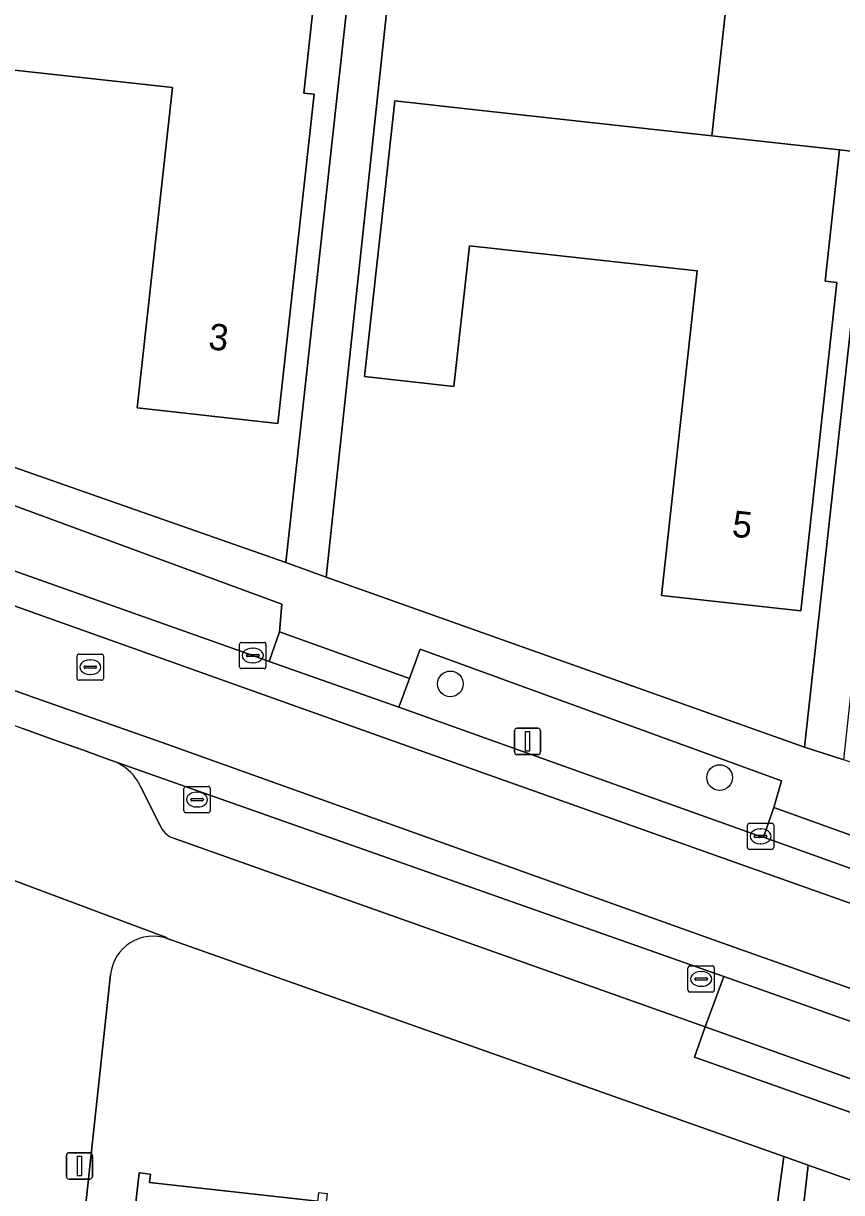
# Model space of a CAD drawing. Extents: x 162396 to 163643, y 386452 to 387406.
# Drawn here: x 162599 to 162630.14, y 386600.76 to 386645.25 of the extents above; entities that cross this region are included whole.
import ezdxf

# ---------------------------------------------------------------- set-up
doc = ezdxf.new("R2010")
doc.units = 0
for name, color, linetype in [('IMGEO_Boom', 7, 'Continuous'), ('IMGEO_Erf', 7, 'Continuous'), ('IMGEO_Groenvoorziening', 7, 'Continuous'), ('IMGEO_Kolk', 7, 'Continuous'), ('IMGEO_Lichtmast', 7, 'Continuous'), ('IMGEO_Pand', 7, 'Continuous'), ('IMGEO_Pand_nummerreeks', 7, 'Continuous'), ('IMGEO_Parkeervlak_open', 7, 'Continuous'), ('IMGEO_Rijbaan_lokaal_gesloten', 7, 'Continuous'), ('IMGEO_Rijbaan_lokaal_open', 7, 'Continuous'), ('IMGEO_Rioolput', 7, 'Continuous'), ('IMGEO_Voetpad_open', 7, 'Continuous')]:
    doc.layers.add(name, color=color, linetype=linetype)

msp = doc.modelspace()

# ---------------------------------------------------------------- linework, layer by layer
at = {"layer": 'IMGEO_Boom'}
for centre in [(162615.249, 386620.12), (162625.497, 386616.555)]:
    msp.add_circle(centre, 0.489, dxfattribs=at)
at = {"layer": 'IMGEO_Erf'}
msp.add_lwpolyline([(162633.187, 386658.247), (162633.536, 386661.425), (162614.719, 386663.466), (162610.524, 386624.181), (162628.73, 386617.707)], close=True, dxfattribs=at)
for points in [[(162589.976, 386651.544), (162587.764, 386632.176), (162608.983, 386624.745), (162612.855, 386659.948)], [(162630.508, 386640.393), (162630.059, 386640.442), (162629.51, 386635.449), (162629.964, 386635.399), (162628.588, 386622.903), (162623.285, 386623.487), (162624.645, 386635.839), (162615.976, 386636.794), (162615.386, 386631.438), (162611.982, 386631.813), (162612.765, 386638.93), (162613.136, 386642.302), (162616.314, 386641.952), (162625.201, 386640.975), (162626.551, 386653.238)], [(162610.208, 386647.493), (162609.67, 386642.605), (162610.068, 386642.562), (162608.688, 386630.029), (162603.325, 386630.619), (162604.668, 386642.815), (162595.981, 386643.772), (162595.395, 386638.449), (162592.041, 386638.819), (162592.828, 386645.969)], [(162626.682, 386592.894), (162627.944, 386602.131), (162604.476, 386610.426)], [(162602.317, 386609.066), (162599.162, 386579.822), (162624.637, 386577.233), (162625.902, 386585.912)], [(162602.826, 386596.349), (162603.402, 386601.507), (162603.837, 386601.458), (162603.802, 386601.141), (162610.188, 386600.428)], [(162650.661, 386594.101), (162628.867, 386601.804), (162624.64, 386564.724)]]:
    msp.add_lwpolyline(points, dxfattribs=at)
msp.add_arc((162603.935, 386608.892), 1.627, 70.5684, 173.847, dxfattribs=at)
at = {"layer": 'IMGEO_Groenvoorziening'}
for points in [[(162594.234, 386627.259), (162593.88, 386626.111), (162607.73, 386621.199), (162608.356, 386620.966), (162608.745, 386622.1), (162608.836, 386623.148), (162594.697, 386628.36)], [(162613.692, 386620.329), (162613.293, 386619.229), (162627.057, 386614.318), (162627.161, 386614.281), (162627.564, 386615.41), (162627.851, 386616.434), (162614.096, 386621.447)]]:
    msp.add_lwpolyline(points, close=True, dxfattribs=at)
at = {"layer": 'IMGEO_Kolk'}
for p, q in [((162607.229, 386620.773), (162607.229, 386621.625)), ((162607.304, 386621.699), (162608.156, 386621.699)), ((162607.717, 386621.479), (162607.742, 386621.479)), ((162608.23, 386621.625), (162608.23, 386620.773)), ((162607.488, 386621.193), (162607.488, 386621.205)), ((162607.926, 386621.156), (162607.528, 386621.156)), ((162607.531, 386621.242), (162607.929, 386621.242)), ((162607.972, 386621.205), (162607.972, 386621.193)), ((162608.156, 386620.699), (162607.304, 386620.699)), ((162607.74, 386620.919), (162607.715, 386620.919)), ((162605.107, 386615.289), (162605.107, 386616.141)), ((162605.182, 386616.215), (162606.034, 386616.215)), ((162606.108, 386616.141), (162606.108, 386615.289)), ((162605.366, 386615.709), (162605.366, 386615.721)), ((162605.804, 386615.672), (162605.406, 386615.672)), ((162605.409, 386615.758), (162605.807, 386615.758)), ((162605.595, 386615.995), (162605.62, 386615.995)), ((162605.85, 386615.721), (162605.85, 386615.709)), ((162606.034, 386615.215), (162605.182, 386615.215)), ((162605.618, 386615.435), (162605.593, 386615.435)), ((162626.556, 386613.892), (162626.556, 386614.744)), ((162626.631, 386614.818), (162627.483, 386614.818)), ((162627.557, 386614.744), (162627.557, 386613.892)), ((162626.815, 386614.312), (162626.815, 386614.324)), ((162626.858, 386614.361), (162627.256, 386614.361)), ((162627.044, 386614.598), (162627.069, 386614.598)), ((162627.299, 386614.324), (162627.299, 386614.312)), ((162627.253, 386614.275), (162626.855, 386614.275)), ((162627.067, 386614.038), (162627.042, 386614.038)), ((162627.483, 386613.818), (162626.631, 386613.818)), ((162624.293, 386608.464), (162624.293, 386609.316)), ((162624.368, 386609.39), (162625.22, 386609.39)), ((162624.781, 386609.17), (162624.806, 386609.17)), ((162625.294, 386609.316), (162625.294, 386608.464)), ((162624.552, 386608.884), (162624.552, 386608.896)), ((162624.99, 386608.847), (162624.592, 386608.847)), ((162624.595, 386608.933), (162624.993, 386608.933)), ((162624.804, 386608.61), (162624.779, 386608.61)), ((162625.036, 386608.896), (162625.036, 386608.884)), ((162625.22, 386608.39), (162624.368, 386608.39))]:
    msp.add_line(p, q, dxfattribs=at)
for points in [[(162607.229, 386620.773), (162607.229, 386621.625)], [(162607.304, 386621.699), (162608.156, 386621.699)], [(162608.23, 386621.625), (162608.23, 386620.773)], [(162608.156, 386620.699), (162607.304, 386620.699)], [(162605.107, 386615.289), (162605.107, 386616.141)], [(162605.182, 386616.215), (162606.034, 386616.215)], [(162606.108, 386616.141), (162606.108, 386615.289)], [(162606.034, 386615.215), (162605.182, 386615.215)], [(162626.556, 386613.892), (162626.556, 386614.744)], [(162626.631, 386614.818), (162627.483, 386614.818)], [(162627.557, 386614.744), (162627.557, 386613.892)], [(162627.483, 386613.818), (162626.631, 386613.818)], [(162624.293, 386608.464), (162624.293, 386609.316)], [(162624.368, 386609.39), (162625.22, 386609.39)], [(162625.294, 386609.316), (162625.294, 386608.464)], [(162625.22, 386608.39), (162624.368, 386608.39)]]:
    msp.add_lwpolyline(points, dxfattribs=at)
for centre, radius, start, end in [((162607.306, 386621.623), 0.0765, 91.552, 178.448), ((162607.306, 386621.623), 0.0765, 91.552, 178.448), ((162608.154, 386621.623), 0.0765, 1.552, 88.448), ((162608.154, 386621.623), 0.0765, 1.552, 88.448), ((162607.528, 386621.202), 0.0403, 85.8775, 175.7526), ((162607.525, 386621.192), 0.0366, 178.938, 274.7102), ((162607.929, 386621.199), 0.043, 264.8664, 352.4533), ((162607.933, 386621.204), 0.0386, 1.7309, 96.639), ((162607.306, 386620.775), 0.0765, 181.552, 268.448), ((162607.306, 386620.775), 0.0765, 181.552, 268.448), ((162608.154, 386620.775), 0.0765, 271.552, 358.448), ((162608.154, 386620.775), 0.0765, 271.552, 358.448), ((162605.184, 386616.139), 0.0765, 91.552, 178.448), ((162605.184, 386616.139), 0.0765, 91.552, 178.448), ((162606.032, 386616.139), 0.0765, 1.552, 88.448), ((162606.032, 386616.139), 0.0765, 1.552, 88.448), ((162605.406, 386615.718), 0.0403, 85.8775, 175.7526), ((162605.403, 386615.708), 0.0366, 178.938, 274.7102), ((162605.807, 386615.715), 0.043, 264.8664, 352.4533), ((162605.811, 386615.72), 0.0386, 1.7309, 96.639), ((162605.184, 386615.291), 0.0765, 181.552, 268.448), ((162605.184, 386615.291), 0.0765, 181.552, 268.448), ((162606.032, 386615.291), 0.0765, 271.552, 358.448), ((162606.032, 386615.291), 0.0765, 271.552, 358.448), ((162626.633, 386614.742), 0.0765, 91.552, 178.448), ((162626.633, 386614.742), 0.0765, 91.552, 178.448), ((162627.481, 386614.742), 0.0765, 1.552, 88.448), ((162627.481, 386614.742), 0.0765, 1.552, 88.448), ((162626.855, 386614.321), 0.0403, 85.8775, 175.7526), ((162626.852, 386614.311), 0.0366, 178.938, 274.7102), ((162627.256, 386614.318), 0.043, 264.8664, 352.4533), ((162627.26, 386614.323), 0.0386, 1.7309, 96.639), ((162626.633, 386613.894), 0.0765, 181.552, 268.448), ((162626.633, 386613.894), 0.0765, 181.552, 268.448), ((162627.481, 386613.894), 0.0765, 271.552, 358.448), ((162627.481, 386613.894), 0.0765, 271.552, 358.448), ((162624.37, 386609.314), 0.0765, 91.552, 178.448), ((162624.37, 386609.314), 0.0765, 91.552, 178.448), ((162625.218, 386609.314), 0.0765, 1.552, 88.448), ((162625.218, 386609.314), 0.0765, 1.552, 88.448), ((162624.592, 386608.893), 0.0403, 85.8775, 175.7526), ((162624.589, 386608.883), 0.0366, 178.938, 274.7102), ((162624.993, 386608.89), 0.043, 264.8664, 352.4533), ((162624.997, 386608.895), 0.0386, 1.7309, 96.639), ((162624.37, 386608.466), 0.0765, 181.552, 268.448), ((162624.37, 386608.466), 0.0765, 181.552, 268.448), ((162625.218, 386608.466), 0.0765, 271.552, 358.448), ((162625.218, 386608.466), 0.0765, 271.552, 358.448)]:
    msp.add_arc(centre, radius, start, end, dxfattribs=at)
for centre, major_axis, ratio, start_param, end_param in [((162607.716, 386621.199), (-0.387, 0.002), 0.722429, 4.712389, 7.853982), ((162607.741, 386621.199), (-0.39, 0.002), 0.717154, 1.570796, 4.712389), ((162605.594, 386615.715), (-0.387, 0.002), 0.722429, 4.712389, 7.853982), ((162605.619, 386615.715), (-0.39, 0.002), 0.717154, 1.570796, 4.712389), ((162627.043, 386614.318), (-0.387, 0.002), 0.722429, 4.712389, 7.853982), ((162627.068, 386614.318), (-0.39, 0.002), 0.717154, 1.570796, 4.712389), ((162624.78, 386608.89), (-0.387, 0.002), 0.722429, 4.712389, 7.853982), ((162624.805, 386608.89), (-0.39, 0.002), 0.717154, 1.570796, 4.712389)]:
    msp.add_ellipse(centre, major_axis=major_axis, ratio=ratio, start_param=start_param, end_param=end_param, dxfattribs=at)
at = {"layer": 'IMGEO_Lichtmast'}
for p, q in [((162617.689, 386617.529), (162617.689, 386618.329)), ((162617.689, 386618.329), (162617.689, 386617.529)), ((162617.789, 386618.429), (162618.579, 386618.429)), ((162618.579, 386618.429), (162617.789, 386618.429)), ((162618.679, 386618.329), (162618.679, 386617.529)), ((162618.679, 386617.529), (162618.679, 386618.329)), ((162618.579, 386617.429), (162617.789, 386617.429)), ((162617.789, 386617.429), (162618.579, 386617.429)), ((162600.735, 386602.276), (162601.525, 386602.276)), ((162601.525, 386602.276), (162600.735, 386602.276)), ((162600.635, 386601.376), (162600.635, 386602.176)), ((162600.635, 386602.176), (162600.635, 386601.376)), ((162601.625, 386602.176), (162601.625, 386601.376)), ((162601.625, 386601.376), (162601.625, 386602.176)), ((162601.525, 386601.276), (162600.735, 386601.276)), ((162600.735, 386601.276), (162601.525, 386601.276))]:
    msp.add_line(p, q, dxfattribs=at)
for points in [[(162618.109, 386618.304), (162618.259, 386618.304), (162618.259, 386617.554), (162618.109, 386617.554), (162618.109, 386618.304)], [(162601.055, 386602.151), (162601.205, 386602.151), (162601.205, 386601.401), (162601.055, 386601.401), (162601.055, 386602.151)]]:
    msp.add_lwpolyline(points, dxfattribs=at)
for centre, start, end in [((162617.789, 386618.329), 90, 180), ((162617.789, 386618.329), 90, 180), ((162618.579, 386618.329), 0, 90), ((162618.579, 386618.329), 360, 90), ((162617.789, 386617.529), 180, 270), ((162617.789, 386617.529), 180, 270), ((162618.579, 386617.529), 270, 0), ((162618.579, 386617.529), 270, 0), ((162600.735, 386602.176), 90, 180), ((162600.735, 386602.176), 90, 180), ((162601.525, 386602.176), 0, 90), ((162601.525, 386602.176), 360, 90), ((162600.735, 386601.376), 180, 270), ((162600.735, 386601.376), 180, 270), ((162601.525, 386601.376), 270, 0), ((162601.525, 386601.376), 270, 0)]:
    msp.add_arc(centre, 0.1, start, end, dxfattribs=at)
at = {"layer": 'IMGEO_Pand'}
for points in [[(162631.91, 386658.314), (162623.144, 386659.279), (162623.397, 386661.568), (162618.457, 386662.113), (162618.205, 386659.827), (162615.115, 386660.168), (162614.767, 386657.009), (162613.898, 386649.122), (162617.313, 386648.746), (162617.912, 386654.19), (162626.551, 386653.238), (162625.201, 386640.975), (162630.059, 386640.442), (162630.508, 386640.393), (162631.867, 386652.737), (162631.302, 386652.8)], [(162596.304, 386649.01), (162593.2, 386649.351), (162592.828, 386645.969), (162592.041, 386638.819), (162595.395, 386638.449), (162595.981, 386643.772), (162604.668, 386642.815), (162603.325, 386630.619), (162608.688, 386630.029), (162610.068, 386642.562), (162609.67, 386642.605), (162610.208, 386647.493), (162601.831, 386648.402)], [(162629.964, 386635.399), (162629.51, 386635.449), (162630.059, 386640.442), (162625.201, 386640.975), (162616.314, 386641.952), (162613.136, 386642.302), (162612.765, 386638.93), (162611.982, 386631.813), (162615.386, 386631.438), (162615.976, 386636.794), (162624.645, 386635.839), (162623.285, 386623.487), (162628.588, 386622.903)], [(162609.166, 386591.536), (162609.127, 386591.188), (162609.336, 386591.165), (162610.578, 386600.708), (162610.224, 386600.747), (162610.188, 386600.428), (162603.802, 386601.141), (162603.837, 386601.458), (162603.402, 386601.507), (162602.826, 386596.349), (162601.336, 386596.515), (162600.599, 386589.916), (162601.493, 386589.817), (162605.086, 386588.936), (162606.433, 386591.841)]]:
    msp.add_lwpolyline(points, close=True, dxfattribs=at)
at = {"layer": 'IMGEO_Parkeervlak_open'}
for points in [[(162604.746, 386614.239), (162624.944, 386607.063), (162625.531, 386608.646), (162625.654, 386608.978), (162602.395, 386617.191)], [(162603.471, 386616.194), (162604.187, 386614.752)]]:
    msp.add_lwpolyline(points, dxfattribs=at)
for centre, radius, start, end in [((162601.708, 386615.37), 1.947, 36.5913, 69.3348), ((162601.78, 386615.415), 1.862, 24.7365, 36.7889), ((162605.001, 386615.078), 0.877, 201.8384, 253.0758)]:
    msp.add_arc(centre, radius, start, end, dxfattribs=at)
at = {"layer": 'IMGEO_Rijbaan_lokaal_gesloten'}
for points in [[(162593.88, 386626.111), (162586.579, 386628.708), (162585.535, 386629.082), (162569.093, 386634.931), (162552.639, 386640.768), (162548.628, 386642.19), (162548.204, 386641), (162568.609, 386633.752), (162584.71, 386628.039), (162592.338, 386625.34), (162612.847, 386618.032), (162633.104, 386610.835), (162641.405, 386607.888), (162647.194, 386605.99), (162647.5, 386607.195), (162646.749, 386607.422), (162641.786, 386609.063), (162633.601, 386611.976), (162627.161, 386614.281), (162627.057, 386614.318), (162613.293, 386619.229), (162608.356, 386620.966), (162607.73, 386621.199)], [(162587.442, 386623.845), (162567.328, 386630.965), (162547.159, 386638.157), (162546.73, 386636.987), (162546.803, 386636.961), (162570.575, 386628.512), (162579.029, 386625.507), (162598.974, 386618.418), (162599.078, 386618.381), (162600.155, 386617.992), (162601.252, 386617.606), (162602.318, 386617.218), (162602.395, 386617.191), (162625.654, 386608.978), (162634.262, 386605.939), (162640.444, 386603.756), (162646.192, 386601.872), (162646.48, 386603.055), (162644.832, 386603.568), (162640.402, 386605.025), (162636.32, 386606.456), (162625.443, 386610.322), (162604.276, 386617.886), (162599.474, 386619.574)]]:
    msp.add_lwpolyline(points, close=True, dxfattribs=at)
at = {"layer": 'IMGEO_Rijbaan_lokaal_open'}
msp.add_lwpolyline([(162610.449, 386668.978), (162609.92, 386663.966), (162614.719, 386663.466), (162633.536, 386661.425), (162633.187, 386658.247), (162628.73, 386617.707), (162630.221, 386617.233), (162634.64, 386658.079), (162653.657, 386655.937), (162654.99, 386655.608), (162658.928, 386655.156), (162659.28, 386658.465), (162674.242, 386656.758), (162675.871, 386656.617), (162679.639, 386656.195), (162679.727, 386656.879), (162679.981, 386658.864), (162694.884, 386657.146), (162696.053, 386656.935), (162700.284, 386656.459), (162701.024, 386662.577), (162701.576, 386668.308), (162725.964, 386665.516)], dxfattribs=at)
for points in [[(162548.204, 386641), (162547.159, 386638.157), (162567.328, 386630.965), (162587.442, 386623.845), (162599.474, 386619.574), (162604.276, 386617.886), (162625.443, 386610.322), (162636.32, 386606.456), (162640.402, 386605.025), (162644.832, 386603.568), (162646.48, 386603.055), (162647.194, 386605.99), (162641.405, 386607.888), (162633.104, 386610.835), (162612.847, 386618.032), (162592.338, 386625.34), (162584.71, 386628.039), (162568.609, 386633.752)], [(162625.654, 386608.978), (162625.531, 386608.646), (162624.944, 386607.063), (162633.577, 386603.989), (162634.136, 386605.58), (162634.262, 386605.939)]]:
    msp.add_lwpolyline(points, close=True, dxfattribs=at)
at = {"layer": 'IMGEO_Rioolput'}
for p, q in [((162601.044, 386620.33), (162601.044, 386621.182)), ((162601.119, 386621.256), (162601.971, 386621.256)), ((162601.532, 386621.036), (162601.557, 386621.036)), ((162602.045, 386621.182), (162602.045, 386620.33)), ((162601.303, 386620.75), (162601.303, 386620.762)), ((162601.741, 386620.713), (162601.343, 386620.713)), ((162601.346, 386620.799), (162601.744, 386620.799)), ((162601.787, 386620.762), (162601.787, 386620.75)), ((162601.971, 386620.256), (162601.119, 386620.256)), ((162601.555, 386620.476), (162601.53, 386620.476))]:
    msp.add_line(p, q, dxfattribs=at)
for points in [[(162601.044, 386620.33), (162601.044, 386621.182)], [(162601.119, 386621.256), (162601.971, 386621.256)], [(162602.045, 386621.182), (162602.045, 386620.33)], [(162601.971, 386620.256), (162601.119, 386620.256)]]:
    msp.add_lwpolyline(points, dxfattribs=at)
for centre, radius, start, end in [((162601.121, 386621.18), 0.0765, 91.552, 178.448), ((162601.121, 386621.18), 0.0765, 91.552, 178.448), ((162601.969, 386621.18), 0.0765, 1.552, 88.448), ((162601.969, 386621.18), 0.0765, 1.552, 88.448), ((162601.343, 386620.759), 0.0403, 85.8775, 175.7526), ((162601.34, 386620.749), 0.0366, 178.938, 274.7102), ((162601.744, 386620.756), 0.043, 264.8664, 352.4533), ((162601.748, 386620.761), 0.0386, 1.7309, 96.639), ((162601.121, 386620.332), 0.0765, 181.552, 268.448), ((162601.121, 386620.332), 0.0765, 181.552, 268.448), ((162601.969, 386620.332), 0.0765, 271.552, 358.448), ((162601.969, 386620.332), 0.0765, 271.552, 358.448)]:
    msp.add_arc(centre, radius, start, end, dxfattribs=at)
for centre, major_axis, ratio, start_param, end_param in [((162601.531, 386620.756), (-0.387, 0.002), 0.722429, 4.712389, 7.853982), ((162601.556, 386620.756), (-0.39, 0.002), 0.717154, 1.570796, 4.712389)]:
    msp.add_ellipse(centre, major_axis=major_axis, ratio=ratio, start_param=start_param, end_param=end_param, dxfattribs=at)
at = {"layer": 'IMGEO_Voetpad_open'}
for points in [[(162609.92, 386663.966), (162608.59, 386664.114), (162608.185, 386660.426), (162612.099, 386659.995), (162612.855, 386659.948), (162608.983, 386624.745), (162610.524, 386624.181), (162614.719, 386663.466)], [(162608.745, 386622.1), (162608.356, 386620.966), (162613.293, 386619.229), (162613.692, 386620.329)], [(162627.564, 386615.41), (162627.161, 386614.281), (162633.601, 386611.976), (162634.012, 386613.1)], [(162624.944, 386607.063), (162624.536, 386605.914), (162633.175, 386602.853), (162633.577, 386603.989)], [(162628.867, 386601.804), (162627.944, 386602.131), (162626.682, 386592.894), (162626.127, 386587.925), (162625.902, 386585.912), (162624.637, 386577.233), (162599.162, 386579.822), (162599.075, 386579.017), (162599.022, 386578.467), (162623.054, 386576.032), (162622.81, 386573.525), (162623.075, 386573.497), (162622.586, 386568.86), (162622.267, 386568.894), (162622.027, 386566.95), (162622.343, 386566.915), (162621.836, 386562.28), (162621.499, 386560.15), (162621.398, 386559.113), (162622.884, 386558.962), (162623.544, 386564.847), (162624.64, 386564.724)]]:
    msp.add_lwpolyline(points, close=True, dxfattribs=at)
for points in [[(162540.836, 386645), (162547.647, 386642.558), (162548.316, 386642.319), (162549.95, 386644.138), (162569.801, 386637.061), (162587.153, 386630.88), (162586.965, 386629.834), (162594.234, 386627.259), (162594.697, 386628.36), (162608.836, 386623.148), (162608.745, 386622.1), (162613.692, 386620.329), (162614.096, 386621.447), (162627.851, 386616.434), (162627.564, 386615.41), (162634.012, 386613.1), (162634.373, 386614.122), (162639.511, 386612.232), (162644.199, 386610.663), (162648.804, 386609.304), (162648.729, 386608.114), (162651.104, 386607.54), (162654.099, 386606.949), (162654.241, 386607.747)], [(162667.525, 386606.224), (162660.214, 386607.974), (162650.363, 386610.409), (162649.126, 386610.781), (162645.163, 386611.995), (162630.221, 386617.233), (162628.73, 386617.707), (162610.524, 386624.181), (162608.983, 386624.745), (162587.764, 386632.176), (162550.979, 386645.25)], [(162544.673, 386631.651), (162549.244, 386630.03), (162549.421, 386629.967), (162572.362, 386621.897), (162573.621, 386621.455), (162596.17, 386613.523), (162596.286, 386613.509), (162604.405, 386610.482), (162604.476, 386610.426), (162627.944, 386602.131), (162628.867, 386601.804), (162650.661, 386594.101), (162655.686, 386592.692), (162655.827, 386594.677)], [(162602.395, 386617.191), (162602.318, 386617.218), (162601.252, 386617.606), (162600.155, 386617.992), (162599.078, 386618.381), (162598.974, 386618.418)], [(162604.187, 386614.752), (162603.471, 386616.194)], [(162642.944, 386600.793), (162641.016, 386601.337), (162640.081, 386601.671), (162633.577, 386603.989), (162633.175, 386602.853), (162624.536, 386605.914), (162624.944, 386607.063), (162604.746, 386614.239)], [(162604.476, 386610.426), (162604.405, 386610.482), (162596.286, 386613.509), (162596.17, 386613.523)], [(162594.088, 386549.01), (162597.565, 386579.171), (162599.075, 386579.017), (162599.162, 386579.822), (162602.317, 386609.066)]]:
    msp.add_lwpolyline(points, dxfattribs=at)
for centre, radius, start, end in [((162601.708, 386615.37), 1.947, 36.5913, 69.3348), ((162601.78, 386615.415), 1.862, 24.7365, 36.7889), ((162605.001, 386615.078), 0.877, 201.8384, 253.0758), ((162603.935, 386608.892), 1.627, 70.5684, 173.847)]:
    msp.add_arc(centre, radius, start, end, dxfattribs=at)

# ---------------------------------------------------------------- texts
at = {"layer": 'IMGEO_Pand_nummerreeks'}
for s, rotation, p in [('3', 353.722, (162606.008, 386632.859)), ('5', 353.7147, (162625.938, 386625.73))]:
    msp.add_text(s, height=1, rotation=rotation, dxfattribs=at).set_placement(p)

doc.saveas('drawing.dxf')
